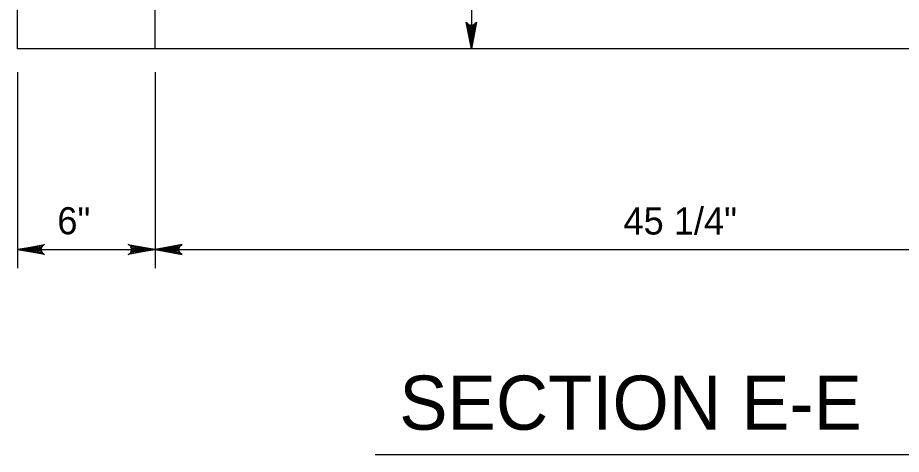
# Model space of a CAD drawing. Extents: x 2087776 to 2104538, y 970919 to 982612.
# Drawn here: x 2096357.2 to 2096678.4, y 981226.6 to 981385.4 of the extents above; entities that cross this region are included whole.
import ezdxf

# ---------------------------------------------------------------- set-up
doc = ezdxf.new("R2010")
doc.units = 0
doc.layers.add('1', color=7, linetype='Continuous')

msp = doc.modelspace()

# ---------------------------------------------------------------- linework, layer by layer
at = {"layer": '1'}
for p, q in [((2096357.19, 981374.07), (2096357.19, 981544.91)), ((2096522.11, 981544.91), (2096522.11, 981374.07)), ((2096407.19, 981374.07), (2096407.19, 981453.24)), ((2096834.27, 981374.07), (2096357.19, 981374.07)), ((2096357.19, 981365.57), (2096357.19, 981294.32)), ((2096407.19, 981365.57), (2096407.19, 981294.32)), ((2096357.19, 981301.11), (2096834.27, 981301.11)), ((2096487.2, 981226.62), (2096713.61, 981226.62))]:
    msp.add_line(p, q, dxfattribs=at)
for points in [[(2096522.11, 981374.07), (2096520.28, 981383.85), (2096520.54, 981383.48), (2096520.8, 981383.1), (2096521.13, 981382.9), (2096521.45, 981382.71), (2096521.78, 981382.65), (2096522.11, 981382.6), (2096522.44, 981382.65), (2096522.77, 981382.71), (2096523.09, 981382.9), (2096523.42, 981383.1), (2096523.68, 981383.48), (2096523.94, 981383.85), (2096522.11, 981374.07), (2096523.68, 981383.48), (2096523.42, 981383.1), (2096522.11, 981374.07), (2096523.09, 981382.9), (2096522.77, 981382.71), (2096522.11, 981374.07), (2096522.44, 981382.65), (2096522.11, 981382.6), (2096522.11, 981374.07), (2096521.78, 981382.65), (2096521.45, 981382.71), (2096522.11, 981374.07), (2096521.13, 981382.9), (2096520.8, 981383.1), (2096522.11, 981374.07), (2096520.54, 981383.48)], [(2096357.19, 981301.11), (2096366.98, 981302.95), (2096366.6, 981302.69), (2096366.23, 981302.43), (2096366.03, 981302.1), (2096365.84, 981301.77), (2096365.78, 981301.44), (2096365.72, 981301.11), (2096365.78, 981300.79), (2096365.84, 981300.46), (2096366.03, 981300.13), (2096366.23, 981299.8), (2096366.6, 981299.54), (2096366.98, 981299.28), (2096357.19, 981301.11), (2096366.6, 981299.54), (2096366.23, 981299.8), (2096357.19, 981301.11), (2096366.03, 981300.13), (2096365.84, 981300.46), (2096357.19, 981301.11), (2096365.78, 981300.79), (2096365.72, 981301.11), (2096357.19, 981301.11), (2096365.78, 981301.44), (2096365.84, 981301.77), (2096357.19, 981301.11), (2096366.03, 981302.1), (2096366.23, 981302.43), (2096357.19, 981301.11), (2096366.6, 981302.69)], [(2096357.19, 981301.11), (2096366.98, 981302.95), (2096366.6, 981302.69), (2096366.23, 981302.43), (2096366.03, 981302.1), (2096365.84, 981301.77), (2096365.78, 981301.44), (2096365.72, 981301.11), (2096365.78, 981300.79), (2096365.84, 981300.46), (2096366.03, 981300.13), (2096366.23, 981299.8), (2096366.6, 981299.54), (2096366.98, 981299.28), (2096357.19, 981301.11), (2096366.6, 981299.54), (2096366.23, 981299.8), (2096357.19, 981301.11), (2096366.03, 981300.13), (2096365.84, 981300.46), (2096357.19, 981301.11), (2096365.78, 981300.79), (2096365.72, 981301.11), (2096357.19, 981301.11), (2096365.78, 981301.44), (2096365.84, 981301.77), (2096357.19, 981301.11), (2096366.03, 981302.1), (2096366.23, 981302.43), (2096357.19, 981301.11), (2096366.6, 981302.69)], [(2096407.19, 981301.11), (2096397.41, 981299.28), (2096397.79, 981299.54), (2096398.16, 981299.8), (2096398.36, 981300.13), (2096398.55, 981300.46), (2096398.61, 981300.79), (2096398.66, 981301.11), (2096398.61, 981301.44), (2096398.55, 981301.77), (2096398.36, 981302.1), (2096398.16, 981302.43), (2096397.79, 981302.69), (2096397.41, 981302.95), (2096407.19, 981301.11), (2096397.79, 981302.69), (2096398.16, 981302.43), (2096407.19, 981301.11), (2096398.36, 981302.1), (2096398.55, 981301.77), (2096407.19, 981301.11), (2096398.61, 981301.44), (2096398.66, 981301.11), (2096407.19, 981301.11), (2096398.61, 981300.79), (2096398.55, 981300.46), (2096407.19, 981301.11), (2096398.36, 981300.13), (2096398.16, 981299.8), (2096407.19, 981301.11), (2096397.79, 981299.54)], [(2096407.19, 981301.11), (2096416.98, 981299.28), (2096416.6, 981299.54), (2096416.23, 981299.8), (2096416.03, 981300.13), (2096415.84, 981300.46), (2096415.78, 981300.79), (2096415.72, 981301.11), (2096415.78, 981301.44), (2096415.84, 981301.77), (2096416.03, 981302.1), (2096416.23, 981302.43), (2096416.6, 981302.69), (2096416.98, 981302.95), (2096407.19, 981301.11), (2096416.6, 981302.69), (2096416.23, 981302.43), (2096407.19, 981301.11), (2096416.03, 981302.1), (2096415.84, 981301.77), (2096407.19, 981301.11), (2096415.78, 981301.44), (2096415.72, 981301.11), (2096407.19, 981301.11), (2096415.78, 981300.79), (2096415.84, 981300.46), (2096407.19, 981301.11), (2096416.03, 981300.13), (2096416.23, 981299.8), (2096407.19, 981301.11), (2096416.6, 981299.54)]]:
    msp.add_lwpolyline(points, dxfattribs=at)

# ---------------------------------------------------------------- texts
for s, height, p in [('6"', 9.843, (2096371.61, 981306.66)), ('45 1/4"', 9.843, (2096577.4, 981306.56)), ('SECTION E-E', 19.685, (2096495.9, 981235.57))]:
    msp.add_text(s, height=height, dxfattribs=at).set_placement(p)

doc.saveas('drawing.dxf')
